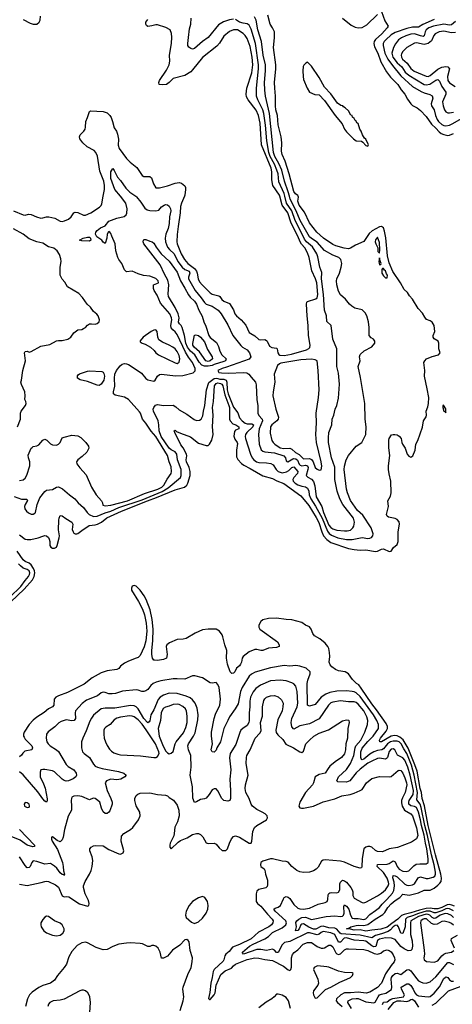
# Model space of a CAD drawing. Header units: inches. Extents: x 1694797 to 1849917, y 907313 to 1017959.
# Tile 510 of 656: x 1774773 to 1779218, y 991693 to 1001815. Entities that reach past the tile are written whole.
import ezdxf

# ---------------------------------------------------------------- set-up
doc = ezdxf.new("R2010")
doc.units = ezdxf.units.IN
doc.header["$MEASUREMENT"] = 0
doc.layers.add('B7070', color=7, linetype='Continuous')
doc.layers.add('B7979', color=7, linetype='Continuous')

msp = doc.modelspace()

# ---------------------------------------------------------------- linework, layer by layer
at = {"layer": 'B7070', "color": 5}
for points, elevation in [([(1774810, 1001818), (1774880, 1001780), (1774910, 1001771), (1774929, 1001771), (1774950, 1001771), (1774974, 1001790), (1774985, 1001810), (1774987, 1001850)], 620), ([(1777444, 1000000), (1777441, 1000010), (1777374, 1000110), (1777362, 1000170), (1777364, 1000250), (1777358, 1000290), (1777258, 1000530), (1777244, 1000750), (1777228, 1000830), (1777204, 1000884), (1777119, 1000990), (1777104, 1001024), (1777101, 1001050), (1777108, 1001110), (1777158, 1001270), (1777167, 1001350), (1777163, 1001430), (1777141, 1001541), (1777110, 1001623), (1777090, 1001654), (1777070, 1001673), (1777010, 1001711), (1776970, 1001711), (1776930, 1001695), (1776870, 1001646), (1776825, 1001575), (1776798, 1001542), (1776650, 1001425), (1776550, 1001299), (1776530, 1001281), (1776470, 1001243), (1776350, 1001211), (1776310, 1001170), (1776282, 1001150), (1776244, 1001144), (1776205, 1001150), (1776201, 1001170), (1776209, 1001190), (1776282, 1001298), (1776310, 1001350), (1776315, 1001390), (1776312, 1001450), (1776331, 1001570), (1776336, 1001636), (1776334, 1001674), (1776318, 1001710), (1776274, 1001734), (1776190, 1001763), (1776170, 1001763), (1776130, 1001751), (1776090, 1001747), (1776076, 1001756), (1776069, 1001769), (1776070, 1001790), (1776090, 1001819)], 580), ([(1776970, 1001822), (1776930, 1001815), (1776868, 1001792), (1776816, 1001764), (1776710, 1001633), (1776650, 1001592), (1776570, 1001518), (1776550, 1001513), (1776530, 1001519), (1776510, 1001532), (1776502, 1001550), (1776501, 1001570), (1776506, 1001634), (1776519, 1001721), (1776533, 1001770), (1776536, 1001830)], 560), ([(1777498, 1000000), (1777490, 1000030), (1777437, 1000150), (1777427, 1000230), (1777414, 1000270), (1777391, 1000330), (1777348, 1000410), (1777334, 1000450), (1777313, 1000570), (1777299, 1000730), (1777282, 1000850), (1777270, 1000890), (1777220, 1000990), (1777207, 1001030), (1777205, 1001110), (1777227, 1001310), (1777227, 1001353), (1777196, 1001570), (1777150, 1001718), (1777130, 1001759), (1777110, 1001772), (1777070, 1001778), (1777031, 1001789), (1776990, 1001816)], 560), ([(1777544, 1000000), (1777533, 1000047), (1777495, 1000155), (1777465, 1000270), (1777437, 1000337), (1777396, 1000410), (1777381, 1000450), (1777339, 1000850), (1777299, 1001030), (1777292, 1001092), (1777288, 1001170), (1777299, 1001290), (1777298, 1001350), (1777273, 1001450), (1777259, 1001590), (1777219, 1001710), (1777202, 1001810), (1777186, 1001846)], 540), ([(1777634, 1000000), (1777629, 1000009), (1777605, 1000025), (1777590, 1000050), (1777541, 1000230), (1777500, 1000360), (1777470, 1000430), (1777463, 1000463), (1777466, 1000550), (1777460, 1000610), (1777430, 1000734), (1777423, 1000830), (1777405, 1000890), (1777400, 1000930), (1777401, 1001030), (1777393, 1001110), (1777392, 1001168), (1777406, 1001310), (1777405, 1001350), (1777380, 1001530), (1777392, 1001628), (1777390, 1001690), (1777372, 1001732), (1777346, 1001770), (1777323, 1001863)], 520), ([(1778090, 1001831), (1778180, 1001760), (1778220, 1001740), (1778250, 1001732), (1778290, 1001735), (1778338, 1001762), (1778450, 1001870)], 520), ([(1778490, 1001901), (1778524, 1001804), (1778558, 1001750), (1778547, 1001730), (1778494, 1001670), (1778428, 1001612), (1778414, 1001590), (1778410, 1001570), (1778418, 1001538), (1778451, 1001470), (1778482, 1001382), (1778540, 1001280), (1778584, 1001224), (1778659, 1001150), (1778693, 1001093), (1778731, 1001050), (1778758, 1000998), (1778790, 1000950), (1778810, 1000933), (1778858, 1000910), (1778890, 1000883), (1778950, 1000819), (1779003, 1000743), (1779050, 1000699), (1779082, 1000662), (1779104, 1000644), (1779130, 1000634), (1779170, 1000625), (1779190, 1000627), (1779230, 1000646)], 520), ([(1779030, 1001818), (1778914, 1001766), (1778870, 1001739), (1778810, 1001737), (1778750, 1001726), (1778630, 1001684), (1778590, 1001660), (1778534, 1001610), (1778516, 1001590), (1778508, 1001570), (1778506, 1001550), (1778524, 1001470), (1778555, 1001410), (1778603, 1001343), (1778690, 1001237), (1778810, 1001130), (1778898, 1001078), (1778930, 1001064), (1778988, 1001048), (1779011, 1001031), (1779017, 1001010), (1779002, 1000950), (1779005, 1000930), (1779030, 1000890), (1779046, 1000830), (1779063, 1000790), (1779077, 1000770), (1779110, 1000738), (1779130, 1000726), (1779150, 1000723), (1779190, 1000732), (1779216, 1000744), (1779430, 1000863)], 540), ([(1779250, 1001798), (1779210, 1001762), (1779190, 1001759), (1779130, 1001771), (1779026, 1001750), (1778976, 1001730), (1778949, 1001711), (1778938, 1001690), (1778930, 1001650), (1778917, 1001643), (1778890, 1001648), (1778830, 1001669), (1778790, 1001665), (1778740, 1001650), (1778695, 1001630), (1778666, 1001610), (1778633, 1001567), (1778612, 1001528), (1778598, 1001470), (1778607, 1001430), (1778650, 1001373), (1778699, 1001330), (1778735, 1001275), (1778770, 1001244), (1778930, 1001148), (1778950, 1001145), (1778987, 1001153), (1779050, 1001193), (1779070, 1001199), (1779085, 1001185), (1779109, 1001129), (1779152, 1001070), (1779151, 1001050), (1779118, 1000970), (1779123, 1000930), (1779137, 1000890), (1779150, 1000867), (1779170, 1000859), (1779190, 1000857), (1779230, 1000864)], 560), ([(1779250, 1001685), (1779210, 1001681), (1779130, 1001697), (1779082, 1001690), (1779040, 1001670), (1779028, 1001652), (1779003, 1001597), (1778970, 1001571), (1778930, 1001561), (1778850, 1001577), (1778830, 1001574), (1778751, 1001529), (1778710, 1001490), (1778696, 1001464), (1778692, 1001450), (1778696, 1001430), (1778707, 1001410), (1778754, 1001370), (1778792, 1001312), (1778827, 1001287), (1778950, 1001234), (1778970, 1001233), (1778990, 1001242), (1779070, 1001306), (1779110, 1001327), (1779150, 1001333), (1779172, 1001330), (1779188, 1001310), (1779168, 1001230), (1779173, 1001190), (1779190, 1001167), (1779247, 1001127)], 580), ([(1775631, 1000000), (1775643, 1000070), (1775644, 1000110), (1775637, 1000157), (1775598, 1000258), (1775572, 1000412), (1775554, 1000450), (1775538, 1000470), (1775467, 1000510), (1775421, 1000550), (1775392, 1000590), (1775387, 1000610), (1775396, 1000630), (1775433, 1000670), (1775444, 1000690), (1775450, 1000710), (1775453, 1000770), (1775471, 1000809), (1775490, 1000870), (1775502, 1000878), (1775630, 1000873), (1775670, 1000857), (1775699, 1000830), (1775712, 1000810), (1775728, 1000770), (1775744, 1000704), (1775768, 1000668), (1775777, 1000637), (1775787, 1000587), (1775785, 1000525), (1775795, 1000490), (1775870, 1000390), (1775909, 1000350), (1775976, 1000296), (1776030, 1000213), (1776050, 1000204), (1776110, 1000205), (1776127, 1000190), (1776149, 1000129), (1776170, 1000087), (1776210, 1000087), (1776292, 1000108), (1776370, 1000135), (1776410, 1000142), (1776435, 1000135), (1776469, 1000109), (1776478, 1000090), (1776478, 1000070), (1776470, 1000010), (1776466, 1000000)], 580), ([(1775807, 1000000), (1775752, 1000070), (1775710, 1000182), (1775711, 1000250), (1775730, 1000284), (1775745, 1000265), (1775777, 1000197), (1775810, 1000163), (1775864, 1000084), (1775903, 1000043), (1775966, 1000000)], 560)]:
    msp.add_lwpolyline(points, dxfattribs=dict(at, elevation=elevation))
at = {"layer": 'B7070', "color": 5, "elevation": 520}
msp.add_lwpolyline([(1777730, 1001378), (1777712, 1001368), (1777692, 1001348), (1777685, 1001335), (1777681, 1001290), (1777684, 1001230), (1777690, 1001202), (1777726, 1001110), (1777750, 1001072), (1777805, 1001045), (1777850, 1001042), (1777903, 1000983), (1778015, 1000830), (1778085, 1000745), (1778110, 1000691), (1778130, 1000661), (1778202, 1000590), (1778230, 1000571), (1778285, 1000565), (1778298, 1000558), (1778330, 1000522), (1778350, 1000514), (1778358, 1000530), (1778330, 1000586), (1778316, 1000596), (1778295, 1000630), (1778282, 1000670), (1778269, 1000690), (1778250, 1000748), (1778236, 1000756), (1778230, 1000772), (1778219, 1000779), (1778210, 1000798), (1778193, 1000813), (1778189, 1000830), (1778175, 1000835), (1778150, 1000878), (1778116, 1000910), (1778100, 1000920), (1778092, 1000930), (1778074, 1000934), (1778038, 1000958), (1777970, 1001053), (1777903, 1001123), (1777850, 1001221), (1777770, 1001339)], close=True, dxfattribs=at)
at = {"layer": 'B7979', "color": 5}
for points, elevation in [([(1774709, 999850), (1774810, 999808), (1774830, 999807), (1774865, 999815), (1774890, 999814), (1774947, 999787), (1774990, 999776), (1775010, 999777), (1775050, 999787), (1775073, 999787), (1775135, 999775), (1775190, 999745), (1775210, 999742), (1775234, 999746), (1775274, 999766), (1775302, 999790), (1775330, 999830), (1775343, 999837), (1775370, 999832), (1775427, 999807), (1775450, 999807), (1775504, 999830), (1775593, 999887), (1775610, 999905), (1775617, 999923), (1775631, 1000000)], 580), ([(1774715, 996915), (1774790, 996885), (1774846, 996886), (1774853, 996873), (1774828, 996832), (1774822, 996810), (1774826, 996786), (1774842, 996762), (1774864, 996744), (1774890, 996733), (1774910, 996732), (1774930, 996741), (1774936, 996750), (1774953, 996830), (1774980, 996900), (1775030, 996964), (1775050, 996978), (1775110, 996984), (1775150, 997008), (1775170, 997012), (1775214, 996994), (1775286, 996930), (1775340, 996890), (1775374, 996850), (1775430, 996800), (1775466, 996750), (1775487, 996730), (1775530, 996707), (1775570, 996711), (1775650, 996747), (1775710, 996763), (1775790, 996800), (1776030, 996880), (1776236, 996964), (1776297, 997003), (1776424, 997110), (1776432, 997130), (1776432, 997190), (1776394, 997290), (1776386, 997350), (1776370, 997374), (1776330, 997392), (1776310, 997409), (1776228, 997530), (1776206, 997590), (1776203, 997650), (1776195, 997690), (1776147, 997790), (1776146, 997810), (1776152, 997828), (1776169, 997851), (1776190, 997858), (1776250, 997850), (1776350, 997851), (1776376, 997836), (1776410, 997806), (1776490, 997760), (1776565, 997705), (1776590, 997696), (1776621, 997699), (1776638, 997710), (1776656, 997744), (1776660, 997790), (1776675, 997850), (1776692, 998010), (1776715, 998085), (1776770, 998128), (1776790, 998131), (1776810, 998128), (1776830, 998120), (1776870, 998120), (1776894, 998110), (1776901, 998090), (1776904, 998010), (1776914, 997970), (1776970, 997832), (1777013, 997773), (1777030, 997723), (1777058, 997690), (1777090, 997666), (1777110, 997661), (1777159, 997659), (1777174, 997650), (1777168, 997630), (1777106, 997570), (1777093, 997550), (1777091, 997530), (1777093, 997510), (1777143, 997350), (1777163, 997310), (1777179, 997290), (1777207, 997270), (1777230, 997262), (1777310, 997261), (1777354, 997254), (1777378, 997238), (1777408, 997190), (1777429, 997170), (1777470, 997157), (1777514, 997166), (1777539, 997181), (1777570, 997212), (1777590, 997218), (1777630, 997170), (1777626, 997150), (1777588, 997110), (1777580, 997090), (1777584, 997070), (1777603, 997050), (1777630, 997035), (1777670, 997020), (1777710, 997013), (1777730, 996999), (1777743, 996970), (1777747, 996930), (1777763, 996890), (1777813, 996813), (1777879, 996690), (1777937, 996557), (1777954, 996534), (1777976, 996516), (1778040, 996490), (1778130, 996471), (1778190, 996473), (1778290, 996492), (1778350, 996483), (1778370, 996485), (1778388, 996492), (1778401, 996510), (1778404, 996530), (1778385, 996590), (1778300, 996720), (1778244, 996770), (1778170, 996874), (1778140, 996950), (1778130, 996989), (1778107, 997190), (1778110, 997225), (1778128, 997292), (1778150, 997336), (1778230, 997431), (1778289, 997470), (1778329, 997551), (1778332, 997630), (1778323, 997710), (1778319, 997870), (1778276, 998136), (1778249, 998250), (1778272, 998310), (1778265, 998350), (1778270, 998375), (1778312, 998410), (1778390, 998453), (1778421, 998490), (1778422, 998510), (1778407, 998530), (1778385, 998545), (1778365, 998570), (1778364, 998650), (1778356, 998710), (1778340, 998770), (1778323, 998803), (1778291, 998831), (1778217, 998850), (1778184, 998870), (1778161, 998890), (1778121, 998941), (1778070, 998987), (1778050, 999023), (1778032, 999090), (1778029, 999131), (1778031, 999150), (1778058, 999210), (1778077, 999270), (1778082, 999310), (1778074, 999350), (1778051, 999370), (1777990, 999396), (1777903, 999443), (1777829, 999529), (1777770, 999565), (1777750, 999583), (1777656, 999750), (1777615, 999850), (1777552, 999970), (1777544, 1000000)], 540), ([(1774770, 996520), (1774830, 996474), (1774850, 996470), (1774888, 996472), (1774962, 996490), (1775010, 996507), (1775030, 996511), (1775050, 996508), (1775070, 996491), (1775076, 996476), (1775082, 996450), (1775083, 996410), (1775092, 996392), (1775110, 996382), (1775130, 996383), (1775150, 996394), (1775157, 996410), (1775180, 996490), (1775183, 996510), (1775172, 996572), (1775175, 996670), (1775177, 996690), (1775190, 996717), (1775210, 996714), (1775246, 996686), (1775310, 996650), (1775319, 996630), (1775313, 996573), (1775321, 996550), (1775330, 996538), (1775344, 996530), (1775361, 996530), (1775370, 996532), (1775410, 996565), (1775486, 996614), (1775550, 996621), (1775572, 996628), (1775615, 996650), (1775667, 996693), (1775818, 996762), (1776087, 996870), (1776178, 996902), (1776370, 996982), (1776465, 997010), (1776490, 997030), (1776499, 997050), (1776523, 997130), (1776524, 997170), (1776514, 997210), (1776487, 997270), (1776485, 997290), (1776491, 997330), (1776488, 997350), (1776454, 997414), (1776430, 997446), (1776367, 997570), (1776361, 997590), (1776370, 997594), (1776383, 997583), (1776425, 997565), (1776527, 997527), (1776610, 997462), (1776690, 997439), (1776710, 997439), (1776724, 997450), (1776747, 997493), (1776762, 997550), (1776754, 997630), (1776761, 997750), (1776754, 997830), (1776763, 997890), (1776774, 998050), (1776790, 998076), (1776810, 998081), (1776835, 998075), (1776850, 998067), (1776859, 998050), (1776879, 997959), (1776923, 997850), (1776927, 997830), (1776929, 997710), (1776936, 997690), (1776962, 997662), (1776992, 997650), (1777024, 997630), (1777023, 997610), (1776990, 997595), (1776979, 997581), (1776974, 997534), (1776982, 997502), (1777007, 997470), (1777010, 997459), (1776999, 997390), (1777002, 997322), (1777014, 997294), (1777053, 997253), (1777075, 997235), (1777142, 997202), (1777270, 997127), (1777370, 997099), (1777414, 997074), (1777486, 997046), (1777661, 996921), (1777742, 996822), (1777818, 996698), (1777845, 996645), (1777876, 996550), (1777896, 996510), (1777930, 996470), (1777970, 996440), (1778150, 996380), (1778210, 996367), (1778270, 996363), (1778330, 996365), (1778430, 996348), (1778450, 996352), (1778490, 996371), (1778510, 996374), (1778570, 996349), (1778590, 996353), (1778614, 996390), (1778650, 996419), (1778656, 996430), (1778661, 996450), (1778661, 996550), (1778674, 996630), (1778670, 996652), (1778650, 996678), (1778630, 996688), (1778561, 996701), (1778549, 996710), (1778542, 996730), (1778562, 996810), (1778555, 996870), (1778582, 996918), (1778591, 996950), (1778586, 997070), (1778568, 997148), (1778563, 997190), (1778563, 997230), (1778575, 997335), (1778567, 997413), (1778566, 997494), (1778570, 997511), (1778594, 997546), (1778610, 997552), (1778628, 997552), (1778650, 997547), (1778670, 997534), (1778691, 997510), (1778698, 997470), (1778706, 997450), (1778732, 997412), (1778754, 997350), (1778770, 997328), (1778790, 997317), (1778812, 997330), (1778837, 997390), (1778844, 997450), (1778864, 997490), (1778912, 997628), (1778922, 997690), (1778949, 997731), (1778952, 997750), (1778949, 997790), (1778966, 997834), (1778972, 997868), (1778977, 997930), (1778961, 998021), (1778931, 998150), (1778934, 998210), (1778926, 998290), (1778934, 998310), (1778952, 998328), (1779010, 998353), (1779075, 998370), (1779092, 998390), (1779078, 998430), (1779078, 998490), (1779074, 998510), (1779033, 998533), (1779022, 998550), (1779022, 998570), (1779037, 998610), (1779032, 998670), (1779010, 998705), (1778990, 998721), (1778954, 998734), (1778936, 998756), (1778910, 998799), (1778867, 998847), (1778810, 998942), (1778778, 998978), (1778757, 999010), (1778722, 999042), (1778684, 999110), (1778606, 999226), (1778570, 999317), (1778551, 999389), (1778534, 999574), (1778522, 999642), (1778510, 999676), (1778490, 999690), (1778470, 999687), (1778395, 999645), (1778363, 999617), (1778310, 999536), (1778223, 999497), (1778170, 999466), (1778150, 999461), (1778106, 999466), (1778020, 999490), (1777990, 999503), (1777896, 999570), (1777826, 999630), (1777750, 999727), (1777698, 999838), (1777643, 999910), (1777630, 999950), (1777639, 999990), (1777634, 1000000)], 520), ([(1774770, 997079), (1774810, 997086), (1774830, 997102), (1774847, 997133), (1774878, 997230), (1774878, 997270), (1774863, 997310), (1774861, 997339), (1774890, 997410), (1774901, 997419), (1774910, 997426), (1774950, 997434), (1774970, 997445), (1775010, 997492), (1775030, 997502), (1775053, 997493), (1775090, 997456), (1775110, 997444), (1775150, 997443), (1775170, 997452), (1775188, 997470), (1775210, 997515), (1775230, 997525), (1775310, 997545), (1775370, 997536), (1775401, 997521), (1775453, 997470), (1775479, 997430), (1775482, 997410), (1775462, 997370), (1775416, 997324), (1775370, 997289), (1775358, 997270), (1775361, 997250), (1775390, 997209), (1775456, 997136), (1775511, 997011), (1775559, 996930), (1775614, 996870), (1775624, 996850), (1775626, 996826), (1775650, 996819), (1775710, 996824), (1775881, 996870), (1776056, 996944), (1776193, 996990), (1776232, 997010), (1776254, 997030), (1776287, 997093), (1776328, 997150), (1776334, 997170), (1776330, 997220), (1776309, 997269), (1776290, 997336), (1776172, 997530), (1776124, 997584), (1776070, 997667), (1776034, 997710), (1776015, 997770), (1776005, 997785), (1775890, 997912), (1775850, 997936), (1775755, 997955), (1775737, 997970), (1775737, 997990), (1775752, 998048), (1775746, 998130), (1775750, 998170), (1775768, 998210), (1775804, 998256), (1775826, 998274), (1775850, 998280), (1775870, 998278), (1775890, 998269), (1776000, 998200), (1776023, 998183), (1776070, 998127), (1776090, 998113), (1776150, 998099), (1776166, 998110), (1776189, 998150), (1776211, 998169), (1776230, 998171), (1776374, 998154), (1776450, 998159), (1776554, 998186), (1776575, 998205), (1776576, 998230), (1776548, 998290), (1776507, 998347), (1776478, 998398), (1776390, 998578), (1776370, 998607), (1776346, 998626), (1776329, 998649), (1776325, 998670), (1776336, 998730), (1776332, 998752), (1776316, 998790), (1776221, 998901), (1776185, 998985), (1776154, 999030), (1776148, 999052), (1776148, 999090), (1776198, 999110), (1776197, 999130), (1776170, 999155), (1776110, 999179), (1776045, 999185), (1775990, 999201), (1775930, 999229), (1775870, 999224), (1775850, 999244), (1775823, 999310), (1775790, 999351), (1775781, 999370), (1775760, 999440), (1775755, 999510), (1775718, 999590), (1775710, 999618), (1775700, 999630), (1775690, 999637), (1775686, 999634), (1775672, 999610), (1775668, 999570), (1775650, 999513), (1775630, 999529), (1775617, 999550), (1775564, 999584), (1775557, 999597), (1775553, 999610), (1775556, 999630), (1775570, 999649), (1775604, 999676), (1775650, 999696), (1775690, 999745), (1775770, 999776), (1775847, 999793), (1775867, 999810), (1775874, 999826), (1775877, 999870), (1775862, 999930), (1775807, 1000000)], 560), ([(1775966, 1000000), (1775974, 999994), (1776018, 999938), (1776057, 999877), (1776082, 999862), (1776110, 999854), (1776170, 999849), (1776203, 999857), (1776230, 999890), (1776258, 999910), (1776270, 999914), (1776290, 999911), (1776310, 999898), (1776324, 999870), (1776325, 999850), (1776311, 999790), (1776310, 999721), (1776299, 999670), (1776273, 999610), (1776269, 999570), (1776271, 999530), (1776290, 999478), (1776312, 999452), (1776359, 999410), (1776397, 999330), (1776441, 999270), (1776470, 999247), (1776513, 999230), (1776520, 999210), (1776506, 999170), (1776508, 999150), (1776575, 999030), (1776637, 998957), (1776670, 998909), (1776690, 998890), (1776750, 998869), (1776811, 998830), (1776842, 998790), (1776910, 998680), (1776964, 998570), (1777046, 998466), (1777063, 998450), (1777110, 998422), (1777134, 998390), (1777148, 998350), (1777130, 998327), (1776898, 998242), (1776853, 998230), (1776807, 998210), (1776819, 998190), (1776845, 998185), (1776923, 998183), (1777070, 998190), (1777106, 998186), (1777128, 998170), (1777150, 998139), (1777195, 998090), (1777203, 998063), (1777208, 997908), (1777220, 997850), (1777221, 997770), (1777230, 997748), (1777263, 997710), (1777266, 997690), (1777235, 997610), (1777225, 997550), (1777235, 997450), (1777253, 997393), (1777270, 997379), (1777290, 997373), (1777390, 997362), (1777487, 997330), (1777504, 997310), (1777510, 997281), (1777527, 997270), (1777580, 997300), (1777590, 997304), (1777610, 997302), (1777626, 997286), (1777646, 997246), (1777656, 997236), (1777670, 997230), (1777710, 997234), (1777730, 997230), (1777736, 997210), (1777735, 997190), (1777717, 997130), (1777734, 997114), (1777770, 997092), (1777790, 997069), (1777804, 997024), (1777819, 996910), (1777878, 996810), (1777893, 996750), (1777950, 996620), (1777970, 996594), (1777990, 996581), (1778030, 996569), (1778110, 996559), (1778139, 996561), (1778171, 996569), (1778195, 996590), (1778206, 996610), (1778212, 996648), (1778201, 996690), (1778092, 996830), (1778063, 996890), (1778036, 996970), (1778012, 997090), (1778010, 997216), (1777978, 997310), (1777946, 997470), (1777944, 997516), (1777950, 997570), (1777979, 997650), (1777985, 997710), (1778000, 997750), (1778015, 997810), (1778032, 997850), (1778050, 997925), (1778058, 998070), (1778050, 998182), (1778030, 998250), (1778030, 998430), (1777991, 998531), (1777974, 998670), (1777930, 998713), (1777925, 998770), (1777906, 998830), (1777894, 998990), (1777875, 999150), (1777878, 999218), (1777856, 999270), (1777837, 999377), (1777826, 999410), (1777780, 999480), (1777721, 999530), (1777698, 999558), (1777656, 999650), (1777603, 999750), (1777568, 999850), (1777515, 999930), (1777498, 1000000)], 560), ([(1776466, 1000000), (1776434, 999930), (1776425, 999895), (1776422, 999830), (1776400, 999690), (1776392, 999608), (1776387, 999533), (1776390, 999510), (1776431, 999410), (1776465, 999350), (1776502, 999310), (1776570, 999257), (1776591, 999230), (1776598, 999210), (1776605, 999150), (1776621, 999121), (1776647, 999090), (1776730, 999007), (1776750, 998995), (1776818, 998978), (1776830, 998970), (1776850, 998940), (1776870, 998921), (1776930, 998898), (1776970, 998833), (1776985, 998790), (1777002, 998770), (1777050, 998730), (1777095, 998675), (1777130, 998601), (1777148, 998588), (1777190, 998567), (1777230, 998528), (1777250, 998523), (1777290, 998526), (1777310, 998516), (1777317, 998510), (1777339, 998459), (1777365, 998445), (1777410, 998438), (1777419, 998430), (1777424, 998390), (1777434, 998374), (1777446, 998366), (1777490, 998362), (1777564, 998376), (1777718, 998422), (1777744, 998436), (1777754, 998446), (1777757, 998470), (1777739, 998570), (1777738, 998670), (1777725, 998770), (1777719, 998890), (1777723, 998910), (1777730, 998917), (1777814, 998946), (1777830, 998956), (1777835, 998990), (1777825, 999110), (1777813, 999153), (1777775, 999235), (1777746, 999370), (1777730, 999418), (1777702, 999470), (1777668, 999508), (1777655, 999530), (1777630, 999589), (1777562, 999722), (1777528, 999830), (1777469, 999910), (1777444, 1000000)], 580), ([(1774751, 997630), (1774781, 997710), (1774782, 997770), (1774787, 997790), (1774832, 997850), (1774838, 997870), (1774836, 997890), (1774826, 997910), (1774830, 997950), (1774826, 997990), (1774790, 998064), (1774785, 998090), (1774793, 998110), (1774806, 998210), (1774833, 998310), (1774822, 998390), (1774830, 998403), (1774850, 998406), (1774870, 998398), (1774890, 998403), (1774990, 998460), (1775083, 998477), (1775150, 998513), (1775170, 998518), (1775210, 998519), (1775268, 998532), (1775297, 998550), (1775330, 998597), (1775370, 998628), (1775410, 998632), (1775430, 998639), (1775448, 998652), (1775470, 998676), (1775490, 998688), (1775510, 998690), (1775550, 998685), (1775570, 998691), (1775589, 998710), (1775593, 998730), (1775578, 998770), (1775567, 998787), (1775530, 998817), (1775499, 998859), (1775466, 998890), (1775418, 998958), (1775381, 999001), (1775263, 999070), (1775238, 999118), (1775210, 999149), (1775189, 999190), (1775190, 999270), (1775200, 999330), (1775197, 999357), (1775183, 999403), (1775158, 999438), (1775125, 999465), (1775070, 999481), (1775010, 999517), (1774950, 999530), (1774870, 999564), (1774810, 999610), (1774710, 999665)], 580), ([(1774615, 995765), (1774819, 995961), (1774904, 996056), (1774920, 996090), (1774927, 996130), (1774926, 996150), (1774915, 996175), (1774890, 996211), (1774870, 996228), (1774830, 996246), (1774810, 996262), (1774746, 996350)], 520), ([(1774670, 995878), (1774786, 995990), (1774830, 996050), (1774865, 996090), (1774875, 996110), (1774877, 996130), (1774870, 996150), (1774850, 996163), (1774810, 996177), (1774780, 996200), (1774761, 996221)], 540), ([(1779241, 992701), (1779213, 992713), (1779190, 992718), (1779164, 992716), (1779110, 992688), (1779070, 992675), (1779030, 992673), (1778990, 992681), (1778950, 992678), (1778879, 992661), (1778792, 992632), (1778722, 992618), (1778695, 992605), (1778659, 992570), (1778595, 992525), (1778550, 992485), (1778484, 992464), (1778390, 992456), (1778330, 992446), (1778270, 992457), (1778210, 992454), (1778170, 992465), (1778130, 992470), (1778160, 992480), (1778175, 992490), (1778230, 992504), (1778253, 992507), (1778310, 992503), (1778350, 992515), (1778425, 992570), (1778503, 992617), (1778523, 992637), (1778556, 992690), (1778590, 992727), (1778630, 992761), (1778678, 992790), (1778710, 992824), (1778776, 992816), (1778870, 992838), (1778930, 992868), (1778990, 992865), (1779030, 992887), (1779070, 992918), (1779090, 992937), (1779103, 992957), (1779107, 992990), (1779101, 993030), (1779044, 993230), (1778969, 993530), (1778932, 993732), (1778909, 993810), (1778901, 993870), (1778889, 993910), (1778855, 994090), (1778834, 994154), (1778765, 994325), (1778712, 994412), (1778679, 994439), (1778650, 994452), (1778625, 994455), (1778590, 994448), (1778490, 994392), (1778472, 994392), (1778471, 994410), (1778481, 994430), (1778539, 994501), (1778553, 994527), (1778552, 994550), (1778539, 994579), (1778440, 994720), (1778390, 994783), (1778283, 994943), (1778256, 994976), (1778235, 994990), (1778193, 995033), (1778151, 995090), (1778116, 995110), (1778050, 995123), (1778016, 995136), (1777981, 995161), (1777962, 995182), (1777954, 995210), (1777958, 995270), (1777956, 995310), (1777950, 995350), (1777940, 995370), (1777910, 995407), (1777856, 995450), (1777802, 995482), (1777785, 995505), (1777767, 995550), (1777750, 995574), (1777710, 995592), (1777670, 995619), (1777570, 995644), (1777510, 995648), (1777410, 995664), (1777330, 995658), (1777270, 995646), (1777249, 995630), (1777230, 995590), (1777230, 995570), (1777240, 995550), (1777421, 995421), (1777439, 995390), (1777438, 995370), (1777410, 995360), (1777330, 995355), (1777270, 995332), (1777250, 995332), (1777210, 995342), (1777190, 995341), (1777130, 995317), (1777070, 995270), (1777058, 995250), (1777052, 995210), (1777043, 995190), (1777030, 995173), (1777000, 995150), (1776982, 995110), (1776970, 995098), (1776953, 995093), (1776935, 995110), (1776908, 995190), (1776898, 995250), (1776901, 995330), (1776880, 995390), (1776861, 995470), (1776852, 995492), (1776827, 995530), (1776790, 995550), (1776711, 995551), (1776650, 995542), (1776577, 995510), (1776485, 995455), (1776453, 995447), (1776390, 995443), (1776312, 995410), (1776286, 995390), (1776278, 995370), (1776287, 995290), (1776280, 995250), (1776250, 995237), (1776190, 995229), (1776157, 995230), (1776150, 995232), (1776136, 995250), (1776129, 995289), (1776129, 995330), (1776142, 995430), (1776145, 995550), (1776135, 995650), (1776114, 995750), (1776073, 995853), (1776053, 995893), (1776012, 995952), (1775970, 995993), (1775950, 995998), (1775930, 995991), (1775920, 995970), (1775923, 995950), (1775995, 995835), (1776036, 995756), (1776056, 995696), (1776073, 995610), (1776080, 995530), (1776068, 995430), (1776052, 995368), (1776010, 995280), (1775990, 995260), (1775970, 995250), (1775890, 995220), (1775850, 995200), (1775810, 995170), (1775790, 995147), (1775770, 995136), (1775670, 995122), (1775610, 995101), (1775519, 995050), (1775435, 994985), (1775263, 994897), (1775170, 994865), (1775144, 994850), (1775128, 994830), (1775123, 994770), (1775110, 994751), (1775070, 994731), (1775026, 994694), (1774950, 994646), (1774910, 994614), (1774872, 994570), (1774820, 994490), (1774813, 994470), (1774813, 994450), (1774818, 994438), (1774830, 994418), (1774897, 994350), (1774905, 994330), (1774899, 994310), (1774826, 994294), (1774804, 994276), (1774790, 994253), (1774770, 994238)], 520), ([(1779230, 992653), (1779190, 992674), (1779170, 992679), (1779150, 992675), (1779110, 992654), (1779050, 992634), (1779030, 992634), (1778989, 992649), (1778950, 992649), (1778872, 992628), (1778810, 992603), (1778753, 992587), (1778737, 992570), (1778733, 992490), (1778710, 992420), (1778690, 992425), (1778664, 992490), (1778650, 992505), (1778630, 992502), (1778611, 992490), (1778581, 992459), (1778557, 992443), (1778490, 992417), (1778430, 992402), (1778390, 992375), (1778270, 992404), (1778077, 992417), (1778064, 992424), (1778030, 992466), (1778010, 992476), (1777950, 992478), (1777890, 992496), (1777866, 992494), (1777815, 992465), (1777790, 992467), (1777745, 992485), (1777690, 992519), (1777670, 992516), (1777663, 992510), (1777644, 992470), (1777630, 992452), (1777608, 992450), (1777617, 992490), (1777610, 992533), (1777620, 992550), (1777642, 992570), (1777670, 992584), (1777710, 992588), (1777770, 992566), (1777923, 992597), (1778010, 992601), (1778070, 992595), (1778090, 992599), (1778101, 992610), (1778106, 992630), (1778103, 992697), (1778105, 992710), (1778110, 992717), (1778130, 992701), (1778155, 992670), (1778170, 992610), (1778190, 992578), (1778210, 992574), (1778250, 992575), (1778310, 992566), (1778328, 992572), (1778370, 992618), (1778430, 992656), (1778470, 992689), (1778496, 992724), (1778546, 992770), (1778603, 992837), (1778616, 992864), (1778624, 992910), (1778621, 992950), (1778607, 992993), (1778610, 993016), (1778630, 993014), (1778650, 993002), (1778730, 992928), (1778750, 992918), (1778770, 992916), (1778810, 992921), (1778830, 992930), (1778868, 992992), (1778890, 993004), (1778950, 992988), (1778970, 992987), (1779021, 992999), (1779038, 993010), (1779046, 993030), (1779045, 993050), (1779033, 993127), (1779005, 993230), (1778962, 993430), (1778935, 993530), (1778897, 993717), (1778887, 993750), (1778854, 993794), (1778861, 993870), (1778826, 994050), (1778799, 994150), (1778750, 994272), (1778718, 994318), (1778692, 994370), (1778672, 994390), (1778650, 994398), (1778610, 994399), (1778583, 994390), (1778552, 994370), (1778510, 994321), (1778492, 994308), (1778450, 994302), (1778410, 994287), (1778370, 994264), (1778310, 994214), (1778290, 994207), (1778284, 994210), (1778278, 994230), (1778279, 994290), (1778290, 994325), (1778350, 994396), (1778406, 994450), (1778458, 994530), (1778461, 994550), (1778458, 994570), (1778441, 994610), (1778408, 994670), (1778270, 994856), (1778230, 994896), (1778210, 994907), (1778190, 994910), (1778130, 994915), (1778030, 994914), (1777961, 994899), (1777918, 994882), (1777870, 994852), (1777810, 994775), (1777750, 994758), (1777730, 994767), (1777728, 994992), (1777734, 995026), (1777758, 995090), (1777757, 995110), (1777715, 995150), (1777650, 995171), (1777610, 995175), (1777550, 995170), (1777490, 995175), (1777350, 995151), (1777193, 995107), (1777154, 995086), (1777132, 995068), (1777059, 994950), (1777043, 994910), (1777017, 994783), (1776986, 994730), (1776928, 994650), (1776913, 994610), (1776869, 994530), (1776837, 994390), (1776800, 994330), (1776790, 994307), (1776770, 994284), (1776750, 994288), (1776739, 994310), (1776753, 994370), (1776743, 994450), (1776743, 994490), (1776770, 994630), (1776785, 994675), (1776829, 994770), (1776837, 994830), (1776821, 994950), (1776810, 994980), (1776790, 995002), (1776750, 994996), (1776730, 994998), (1776650, 995050), (1776571, 995071), (1776550, 995070), (1776470, 995034), (1776390, 995040), (1776350, 995039), (1776223, 995017), (1776175, 995005), (1776144, 994990), (1776121, 994970), (1776090, 994930), (1776070, 994916), (1776050, 994909), (1776028, 994908), (1775990, 994924), (1775970, 994926), (1775830, 994913), (1775758, 994890), (1775724, 994884), (1775690, 994885), (1775650, 994900), (1775630, 994902), (1775610, 994895), (1775574, 994866), (1775461, 994819), (1775415, 994785), (1775348, 994710), (1775342, 994690), (1775348, 994630), (1775333, 994610), (1775310, 994608), (1775250, 994616), (1775198, 994602), (1775174, 994586), (1775134, 994546), (1775066, 994494), (1775049, 994470), (1775044, 994430), (1775053, 994390), (1775065, 994370), (1775086, 994350), (1775150, 994310), (1775170, 994293), (1775250, 994157), (1775270, 994139), (1775330, 994103), (1775352, 994070), (1775357, 994050), (1775349, 994030), (1775322, 994010), (1775276, 993990), (1775250, 993987), (1775230, 993993), (1775210, 994008), (1775130, 994082), (1775110, 994094), (1775033, 994107), (1775010, 994108), (1774990, 994102), (1774982, 994078), (1774985, 994030), (1775019, 993959), (1775034, 993914), (1775056, 993804), (1775056, 993784), (1775050, 993770), (1775030, 993782), (1775010, 993804), (1774958, 993878), (1774810, 994052), (1774770, 994082)], 540), ([(1779230, 992586), (1779210, 992606), (1779170, 992624), (1779146, 992626), (1779092, 992610), (1779050, 992579), (1779030, 992574), (1779010, 992586), (1778988, 992610), (1778970, 992618), (1778950, 992620), (1778870, 992597), (1778792, 992550), (1778787, 992530), (1778788, 992410), (1778804, 992344), (1778809, 992290), (1778803, 992257), (1778790, 992245), (1778765, 992244), (1778722, 992262), (1778689, 992289), (1778630, 992359), (1778592, 992372), (1778530, 992377), (1778470, 992362), (1778450, 992348), (1778431, 992289), (1778410, 992284), (1778390, 992293), (1778330, 992341), (1778310, 992347), (1778210, 992354), (1778130, 992375), (1778108, 992372), (1778070, 992331), (1778050, 992331), (1778010, 992412), (1777970, 992428), (1777890, 992441), (1777870, 992433), (1777850, 992415), (1777830, 992406), (1777750, 992427), (1777730, 992428), (1777550, 992339), (1777493, 992327), (1777470, 992306), (1777430, 992224), (1777410, 992225), (1777390, 992250), (1777370, 992260), (1777310, 992247), (1777250, 992255), (1777210, 992255), (1777071, 992210), (1777063, 992223), (1777063, 992230), (1777133, 992290), (1777170, 992313), (1777293, 992367), (1777329, 992391), (1777372, 992430), (1777470, 992478), (1777508, 992510), (1777515, 992530), (1777507, 992550), (1777397, 992650), (1777385, 992670), (1777399, 992681), (1777430, 992692), (1777452, 992708), (1777482, 992778), (1777490, 992790), (1777510, 992802), (1777530, 992796), (1777550, 992782), (1777590, 992719), (1777630, 992683), (1777650, 992675), (1777690, 992670), (1777750, 992680), (1777839, 992721), (1777910, 992739), (1777931, 992749), (1777938, 992770), (1777942, 992818), (1777949, 992831), (1777961, 992839), (1777977, 992843), (1778030, 992840), (1778050, 992845), (1778062, 992870), (1778063, 992930), (1778068, 992950), (1778090, 992969), (1778110, 992963), (1778130, 992949), (1778175, 992895), (1778189, 992870), (1778195, 992850), (1778197, 992810), (1778210, 992783), (1778290, 992738), (1778310, 992737), (1778330, 992742), (1778450, 992808), (1778490, 992836), (1778532, 992870), (1778560, 992910), (1778565, 992930), (1778563, 992950), (1778548, 992990), (1778510, 993048), (1778447, 993110), (1778448, 993132), (1778550, 993133), (1778570, 993139), (1778610, 993167), (1778630, 993158), (1778652, 993110), (1778670, 993084), (1778710, 993063), (1778742, 993058), (1778770, 993066), (1778823, 993117), (1778847, 993133), (1778883, 993137), (1778950, 993136), (1778968, 993150), (1778970, 993190), (1778956, 993290), (1778941, 993350), (1778929, 993431), (1778901, 993530), (1778891, 993590), (1778870, 993670), (1778850, 993715), (1778830, 993726), (1778790, 993734), (1778772, 993752), (1778770, 993770), (1778776, 993790), (1778815, 993850), (1778820, 993890), (1778786, 994050), (1778761, 994130), (1778730, 994202), (1778710, 994228), (1778656, 994256), (1778626, 994310), (1778610, 994319), (1778590, 994315), (1778570, 994292), (1778551, 994230), (1778540, 994220), (1778530, 994213), (1778470, 994222), (1778450, 994219), (1778390, 994194), (1778350, 994171), (1778270, 994110), (1778230, 994073), (1778165, 993990), (1778130, 993978), (1778041, 993981), (1778030, 993990), (1778047, 994030), (1778130, 994106), (1778171, 994169), (1778205, 994250), (1778219, 994330), (1778227, 994350), (1778277, 994410), (1778319, 994490), (1778346, 994570), (1778351, 994610), (1778340, 994650), (1778308, 994710), (1778250, 994780), (1778230, 994796), (1778210, 994804), (1778150, 994801), (1778070, 994812), (1777990, 994799), (1777969, 994791), (1777945, 994770), (1777850, 994627), (1777750, 994578), (1777650, 994556), (1777590, 994521), (1777570, 994544), (1777562, 994590), (1777569, 994630), (1777623, 994750), (1777632, 994790), (1777625, 994910), (1777610, 994964), (1777590, 994988), (1777570, 994999), (1777510, 995019), (1777450, 995024), (1777350, 995018), (1777247, 994973), (1777200, 994940), (1777173, 994907), (1777146, 994850), (1777138, 994810), (1777138, 994750), (1777129, 994689), (1777131, 994610), (1777128, 994590), (1777110, 994561), (1777065, 994530), (1777046, 994510), (1777034, 994486), (1776995, 994365), (1776937, 994270), (1776928, 994228), (1776943, 994103), (1776933, 994007), (1776938, 993890), (1776938, 993810), (1776932, 993788), (1776910, 993781), (1776869, 993790), (1776850, 993809), (1776810, 993889), (1776790, 993907), (1776770, 993909), (1776750, 993899), (1776720, 993850), (1776690, 993814), (1776670, 993804), (1776630, 993799), (1776590, 993773), (1776570, 993769), (1776553, 993813), (1776547, 993930), (1776523, 994050), (1776534, 994130), (1776532, 994250), (1776508, 994308), (1776500, 994350), (1776506, 994370), (1776559, 994450), (1776575, 994485), (1776604, 994616), (1776607, 994670), (1776598, 994738), (1776577, 994790), (1776550, 994823), (1776523, 994843), (1776482, 994862), (1776390, 994887), (1776310, 994893), (1776250, 994871), (1776216, 994850), (1776195, 994825), (1776150, 994719), (1776122, 994670), (1776110, 994609), (1776103, 994597), (1776090, 994588), (1776050, 994632), (1775990, 994731), (1775970, 994752), (1775950, 994762), (1775910, 994766), (1775750, 994739), (1775650, 994739), (1775610, 994730), (1775533, 994667), (1775510, 994635), (1775495, 994605), (1775457, 994503), (1775421, 994430), (1775408, 994392), (1775408, 994330), (1775419, 994290), (1775435, 994270), (1775491, 994231), (1775530, 994161), (1775550, 994142), (1775571, 994131), (1775619, 994119), (1775788, 994088), (1775843, 994070), (1775868, 994050), (1775853, 994030), (1775813, 994007), (1775770, 994002), (1775710, 994006), (1775666, 993990), (1775650, 993970), (1775670, 993890), (1775710, 993810), (1775724, 993770), (1775723, 993750), (1775698, 993682), (1775690, 993668), (1775670, 993653), (1775650, 993654), (1775630, 993673), (1775613, 993710), (1775595, 993770), (1775577, 993790), (1775550, 993808), (1775529, 993811), (1775490, 993794), (1775410, 993830), (1775370, 993837), (1775330, 993833), (1775310, 993823), (1775304, 993810), (1775302, 993790), (1775306, 993730), (1775304, 993690), (1775272, 993628), (1775232, 993490), (1775218, 993410), (1775210, 993385), (1775190, 993364), (1775157, 993377), (1775110, 993415), (1775101, 993410), (1775100, 993390), (1775107, 993370), (1775163, 993283), (1775212, 993150), (1775221, 993110), (1775224, 993064), (1775234, 993030), (1775230, 993018), (1775225, 993025), (1775210, 993028), (1775190, 993045), (1775153, 993093), (1775130, 993113), (1775090, 993139), (1775030, 993134), (1774950, 993161), (1774912, 993168), (1774897, 993150), (1774881, 993110), (1774870, 993098), (1774850, 993097), (1774830, 993119), (1774770, 993210)], 560), ([(1774770, 992929), (1774850, 992914), (1774995, 992945), (1775030, 992957), (1775050, 992959), (1775070, 992954), (1775140, 992920), (1775170, 992896), (1775210, 992807), (1775230, 992799), (1775250, 992801), (1775278, 992798), (1775386, 992726), (1775470, 992702), (1775485, 992710), (1775487, 992730), (1775480, 992760), (1775447, 992830), (1775427, 992893), (1775428, 992912), (1775444, 992956), (1775490, 993032), (1775508, 993070), (1775519, 993110), (1775523, 993170), (1775516, 993210), (1775495, 993270), (1775495, 993290), (1775506, 993310), (1775530, 993323), (1775550, 993326), (1775630, 993322), (1775690, 993286), (1775790, 993240), (1775810, 993238), (1775837, 993250), (1775843, 993270), (1775815, 993370), (1775820, 993420), (1775844, 993450), (1775910, 993489), (1775935, 993510), (1775995, 993590), (1776012, 993630), (1776009, 993670), (1775970, 993733), (1775956, 993790), (1775957, 993810), (1775970, 993839), (1775986, 993854), (1776010, 993864), (1776110, 993867), (1776190, 993851), (1776270, 993844), (1776290, 993836), (1776310, 993818), (1776353, 993793), (1776390, 993739), (1776409, 993689), (1776410, 993630), (1776394, 993570), (1776366, 993514), (1776361, 993450), (1776355, 993425), (1776319, 993350), (1776314, 993330), (1776317, 993310), (1776330, 993292), (1776400, 993360), (1776424, 993376), (1776494, 993406), (1776550, 993440), (1776590, 993448), (1776610, 993448), (1776630, 993440), (1776654, 993414), (1776690, 993354), (1776710, 993347), (1776770, 993349), (1776790, 993339), (1776821, 993301), (1776854, 993274), (1776890, 993275), (1776909, 993291), (1776928, 993350), (1776950, 993395), (1776970, 993418), (1776990, 993425), (1777030, 993413), (1777130, 993351), (1777150, 993349), (1777159, 993370), (1777167, 993470), (1777186, 993510), (1777209, 993531), (1777308, 993590), (1777320, 993610), (1777315, 993630), (1777295, 993650), (1777264, 993670), (1777210, 993695), (1777165, 993730), (1777151, 993751), (1777129, 993810), (1777096, 993870), (1777089, 993910), (1777092, 993950), (1777120, 994050), (1777100, 994170), (1777102, 994230), (1777107, 994250), (1777141, 994310), (1777192, 994428), (1777241, 994479), (1777254, 994506), (1777246, 994590), (1777266, 994654), (1777268, 994750), (1777283, 994817), (1777290, 994833), (1777307, 994850), (1777350, 994866), (1777390, 994867), (1777430, 994854), (1777463, 994823), (1777481, 994790), (1777478, 994750), (1777468, 994710), (1777424, 994616), (1777405, 994510), (1777408, 994488), (1777424, 994464), (1777476, 994416), (1777509, 994369), (1777586, 994330), (1777650, 994287), (1777670, 994281), (1777690, 994295), (1777713, 994370), (1777749, 994410), (1777795, 994450), (1777850, 994482), (1777945, 994515), (1778090, 994607), (1778130, 994617), (1778150, 994615), (1778154, 994610), (1778157, 994590), (1778145, 994530), (1778141, 994430), (1778125, 994370), (1778121, 994310), (1778110, 994268), (1778080, 994230), (1778014, 994186), (1777960, 994140), (1777941, 994119), (1777910, 994070), (1777850, 994054), (1777810, 994030), (1777791, 993970), (1777780, 993950), (1777710, 993870), (1777650, 993770), (1777640, 993730), (1777650, 993713), (1777669, 993709), (1777690, 993710), (1777790, 993729), (1777890, 993775), (1778010, 993807), (1778084, 993836), (1778169, 993851), (1778210, 993864), (1778271, 993890), (1778290, 993903), (1778336, 993970), (1778390, 994013), (1778470, 994034), (1778570, 994031), (1778590, 994035), (1778663, 994097), (1778670, 994100), (1778690, 994097), (1778710, 994071), (1778730, 994022), (1778747, 993970), (1778749, 993950), (1778734, 993870), (1778705, 993815), (1778697, 993790), (1778695, 993765), (1778701, 993730), (1778728, 993688), (1778792, 993652), (1778809, 993630), (1778850, 993507), (1778862, 993430), (1778850, 993395), (1778799, 993361), (1778654, 993306), (1778569, 993290), (1778501, 993259), (1778450, 993265), (1778430, 993275), (1778390, 993307), (1778370, 993314), (1778350, 993315), (1778330, 993308), (1778310, 993290), (1778304, 993276), (1778291, 993189), (1778289, 993111), (1778284, 993096), (1778270, 993091), (1778210, 993109), (1778110, 993155), (1778070, 993163), (1777910, 993177), (1777890, 993174), (1777875, 993165), (1777838, 993102), (1777818, 993082), (1777790, 993064), (1777750, 993053), (1777690, 993048), (1777650, 993055), (1777619, 993070), (1777570, 993110), (1777530, 993154), (1777510, 993162), (1777470, 993164), (1777370, 993189), (1777350, 993189), (1777270, 993164), (1777252, 993150), (1777246, 993126), (1777250, 993109), (1777286, 993086), (1777293, 993073), (1777299, 993030), (1777318, 992970), (1777320, 992920), (1777315, 992905), (1777303, 992890), (1777230, 992875), (1777210, 992856), (1777201, 992830), (1777201, 992750), (1777216, 992730), (1777250, 992703), (1777319, 992619), (1777366, 992570), (1777377, 992550), (1777374, 992530), (1777359, 992510), (1777333, 992490), (1777226, 992434), (1777150, 992366), (1777030, 992308), (1776960, 992280), (1776925, 992235), (1776890, 992210), (1776880, 992190), (1776871, 992150), (1776862, 992138), (1776770, 992050), (1776760, 992030), (1776751, 991969), (1776736, 991910), (1776726, 991814), (1776714, 991754), (1776723, 991743), (1776730, 991743), (1776772, 991790), (1776780, 991810), (1776791, 991890), (1776841, 991999), (1776883, 992037), (1776950, 992065), (1776968, 992090), (1776990, 992106), (1777110, 992155), (1777190, 992170), (1777230, 992169), (1777290, 992155), (1777370, 992145), (1777484, 992084), (1777530, 992048), (1777550, 992041), (1777557, 992050), (1777564, 992076), (1777564, 992170), (1777576, 992204), (1777594, 992226), (1777630, 992254), (1777686, 992310), (1777730, 992330), (1777770, 992327), (1777830, 992288), (1777870, 992271), (1777890, 992269), (1777906, 992274), (1777950, 992302), (1777970, 992302), (1777990, 992285), (1778021, 992221), (1778030, 992212), (1778050, 992205), (1778070, 992211), (1778110, 992253), (1778130, 992262), (1778150, 992264), (1778310, 992257), (1778350, 992246), (1778415, 992215), (1778450, 992207), (1778482, 992218), (1778510, 992242), (1778550, 992254), (1778570, 992247), (1778590, 992232), (1778610, 992203), (1778625, 992170), (1778628, 992150), (1778622, 992130), (1778589, 992091), (1778532, 992008), (1778491, 991909), (1778450, 991865), (1778370, 991819), (1778332, 991808), (1778250, 991819), (1778170, 991810), (1778110, 991811), (1778071, 991790), (1778028, 991748), (1778024, 991730), (1778038, 991710), (1778085, 991670)], 580), ([(1774770, 993489), (1774925, 993330), (1774926, 993314), (1774908, 993312), (1774849, 993329), (1774779, 993379), (1774650, 993433)], 540), ([(1779230, 992507), (1779210, 992525), (1779190, 992535), (1779133, 992547), (1779110, 992546), (1779062, 992518), (1779030, 992513), (1779003, 992523), (1778952, 992572), (1778930, 992573), (1778919, 992570), (1778896, 992550), (1778890, 992530), (1778930, 992250), (1778931, 992210), (1778926, 992170), (1778929, 992150), (1778952, 992132), (1779030, 992128), (1779070, 992140), (1779109, 992190), (1779131, 992209), (1779150, 992219), (1779211, 992229), (1779235, 992245)], 580), ([(1779241, 992270), (1779207, 992350), (1779209, 992370), (1779270, 992404)], 580), ([(1776421, 991630), (1776453, 991730), (1776459, 991770), (1776450, 991850), (1776452, 991870), (1776501, 991999), (1776535, 992070), (1776546, 992130), (1776550, 992170), (1776525, 992245), (1776514, 992334), (1776504, 992350), (1776490, 992361), (1776470, 992356), (1776418, 992302), (1776343, 992250), (1776290, 992189), (1776250, 992168), (1776229, 992169), (1776215, 992230), (1776194, 992270), (1776170, 992292), (1776150, 992299), (1776130, 992297), (1776110, 992287), (1776090, 992289), (1776034, 992314), (1776010, 992319), (1775910, 992325), (1775870, 992323), (1775790, 992310), (1775731, 992289), (1775670, 992258), (1775630, 992254), (1775558, 992278), (1775470, 992325), (1775450, 992331), (1775410, 992325), (1775362, 992298), (1775310, 992236), (1775279, 992181), (1775254, 992106), (1775231, 992070), (1775162, 991990), (1775130, 991940), (1775090, 991912), (1775010, 991885), (1774970, 991865), (1774902, 991818), (1774874, 991790), (1774852, 991748), (1774833, 991670)], 620), ([(1778183, 991650), (1778146, 991710), (1778147, 991730), (1778190, 991750), (1778230, 991754), (1778250, 991752), (1778330, 991719), (1778410, 991707), (1778426, 991714), (1778455, 991770), (1778470, 991789), (1778490, 991799), (1778534, 991806), (1778593, 991847), (1778598, 991870), (1778590, 991950), (1778593, 991970), (1778607, 991990), (1778630, 992010), (1778650, 992014), (1778690, 992000), (1778750, 992047), (1778770, 992050), (1778790, 992038), (1778850, 991957), (1778870, 991936), (1778890, 991924), (1778914, 991914), (1778950, 991910), (1778990, 991924), (1779050, 991975), (1779170, 992124), (1779190, 992124), (1779230, 992102)], 560), ([(1778499, 991690), (1778510, 991714), (1778550, 991717), (1778579, 991741), (1778606, 991754), (1778717, 991770), (1778725, 991790), (1778695, 991850), (1778693, 991870), (1778750, 991904), (1778770, 991904), (1778790, 991885), (1778814, 991850), (1778834, 991810), (1778850, 991791), (1778870, 991779), (1778970, 991770), (1778990, 991774), (1779030, 991806), (1779087, 991873), (1779130, 991958), (1779143, 991970), (1779150, 991976), (1779170, 991969), (1779190, 991943), (1779210, 991932), (1779230, 991931)], 540), ([(1775492, 991610), (1775502, 991710), (1775493, 991770), (1775487, 991787), (1775474, 991810), (1775450, 991833), (1775430, 991839), (1775410, 991839), (1775390, 991833), (1775230, 991745), (1775190, 991735), (1775116, 991730), (1775082, 991710), (1775070, 991693), (1775061, 991670)], 640), ([(1777556, 991650), (1777534, 991730), (1777510, 991764), (1777470, 991787), (1777430, 991799), (1777410, 991799), (1777387, 991770), (1777363, 991750), (1777305, 991715), (1777230, 991656)], 620), ([(1779010, 991683), (1779050, 991706), (1779177, 991830), (1779310, 991879)], 520), ([(1778559, 991641), (1778618, 991710), (1778650, 991728), (1778690, 991730), (1778750, 991722), (1778772, 991728), (1778790, 991744), (1778810, 991747), (1778830, 991728), (1778870, 991665)], 520)]:
    msp.add_lwpolyline(points, dxfattribs=dict(at, elevation=elevation))
for points, elevation in [([(1775490, 999540), (1775410, 999543), (1775387, 999550), (1775424, 999570), (1775470, 999581), (1775490, 999578), (1775501, 999570), (1775503, 999550)], 560), ([(1778450, 999578), (1778427, 999553), (1778426, 999530), (1778431, 999510), (1778454, 999470), (1778453, 999433), (1778470, 999414), (1778474, 999450), (1778470, 999526)], 540), ([(1776710, 998253), (1776670, 998254), (1776645, 998265), (1776616, 998296), (1776573, 998370), (1776528, 998408), (1776497, 998450), (1776481, 998490), (1776465, 998570), (1776443, 998650), (1776433, 998673), (1776414, 998690), (1776405, 998705), (1776410, 998750), (1776401, 998790), (1776370, 998856), (1776301, 998970), (1776298, 998998), (1776305, 999090), (1776296, 999136), (1776260, 999200), (1776216, 999296), (1776050, 999512), (1776042, 999530), (1776044, 999550), (1776050, 999557), (1776070, 999557), (1776110, 999537), (1776133, 999530), (1776150, 999518), (1776176, 999476), (1776227, 999407), (1776310, 999332), (1776390, 999221), (1776425, 999130), (1776470, 999057), (1776507, 998987), (1776524, 998964), (1776570, 998922), (1776590, 998892), (1776612, 998830), (1776647, 998767), (1776664, 998710), (1776686, 998666), (1776715, 998570), (1776730, 998549), (1776795, 998496), (1776816, 998456), (1776830, 998409), (1776849, 998370), (1776893, 998330), (1776886, 998310), (1776870, 998302), (1776770, 998269), (1776750, 998260)], 540), ([(1778470, 999366), (1778462, 999330), (1778470, 999294), (1778482, 999298), (1778486, 999310), (1778475, 999335)], 540), ([(1778510, 999258), (1778502, 999258), (1778492, 999248), (1778495, 999210), (1778510, 999181), (1778530, 999161), (1778550, 999162), (1778551, 999190), (1778541, 999201), (1778530, 999232), (1778520, 999239)], 540), ([(1776170, 998626), (1776150, 998623), (1776123, 998610), (1776043, 998550), (1776010, 998514), (1776010, 998505), (1776030, 998490), (1776061, 998481), (1776117, 998450), (1776155, 998415), (1776173, 998390), (1776199, 998370), (1776370, 998287), (1776390, 998282), (1776410, 998294), (1776417, 998330), (1776410, 998364), (1776390, 998403), (1776370, 998431), (1776346, 998450), (1776310, 998471), (1776239, 998499), (1776204, 998524), (1776192, 998550), (1776184, 998610)], 580), ([(1776710, 998303), (1776685, 998310), (1776621, 998401), (1776564, 998450), (1776553, 998470), (1776553, 998487), (1776570, 998571), (1776584, 998576), (1776610, 998570), (1776630, 998553), (1776670, 998503), (1776704, 998424), (1776749, 998350), (1776753, 998330), (1776730, 998307)], 520), ([(1777770, 998324), (1777660, 998320), (1777455, 998285), (1777441, 998279), (1777421, 998259), (1777387, 998170), (1777393, 998090), (1777377, 997990), (1777375, 997950), (1777404, 997810), (1777432, 997730), (1777429, 997710), (1777415, 997690), (1777362, 997650), (1777349, 997630), (1777346, 997566), (1777364, 997490), (1777376, 997470), (1777396, 997450), (1777450, 997414), (1777486, 997406), (1777550, 997410), (1777570, 997399), (1777606, 997366), (1777644, 997344), (1777690, 997300), (1777750, 997304), (1777770, 997295), (1777788, 997270), (1777810, 997212), (1777830, 997194), (1777850, 997186), (1777870, 997187), (1777876, 997224), (1777872, 997270), (1777823, 997470), (1777815, 997550), (1777821, 997670), (1777819, 997770), (1777842, 997930), (1777849, 998011), (1777840, 998210), (1777829, 998309), (1777810, 998317)], 580), ([(1775590, 998055), (1775570, 998057), (1775470, 998097), (1775393, 998113), (1775368, 998130), (1775366, 998154), (1775374, 998166), (1775386, 998174), (1775470, 998201), (1775490, 998204), (1775618, 998198), (1775631, 998191), (1775638, 998178), (1775645, 998150), (1775637, 998110), (1775610, 998068)], 560), ([(1779128, 997852), (1779122, 997850), (1779121, 997830), (1779130, 997792), (1779145, 997785), (1779150, 997774), (1779150, 997815)], 520), ([(1776390, 994780), (1776350, 994776), (1776310, 994757), (1776270, 994749), (1776247, 994733), (1776226, 994690), (1776218, 994610), (1776197, 994530), (1776207, 994450), (1776247, 994347), (1776276, 994296), (1776290, 994279), (1776310, 994267), (1776330, 994275), (1776350, 994293), (1776370, 994370), (1776380, 994390), (1776455, 994485), (1776480, 994540), (1776494, 994590), (1776495, 994655), (1776487, 994707), (1776477, 994730), (1776450, 994754), (1776410, 994775)], 580), ([(1775902, 994658), (1775810, 994645), (1775770, 994634), (1775743, 994617), (1775701, 994570), (1775657, 994543), (1775645, 994530), (1775638, 994510), (1775637, 994470), (1775642, 994430), (1775653, 994393), (1775673, 994353), (1775697, 994317), (1775716, 994296), (1775740, 994280), (1775783, 994263), (1775810, 994257), (1776013, 994247), (1776150, 994230), (1776170, 994231), (1776190, 994239), (1776205, 994270), (1776202, 994290), (1776168, 994370), (1776074, 994514), (1776030, 994572), (1775990, 994619), (1775950, 994650), (1775930, 994657)], 580), ([(1774830, 993769), (1774819, 993750), (1774823, 993730), (1774850, 993715), (1774870, 993721), (1774874, 993730), (1774869, 993750), (1774850, 993765)], 560), ([(1776650, 992801), (1776610, 992788), (1776550, 992750), (1776515, 992710), (1776484, 992650), (1776477, 992610), (1776484, 992584), (1776538, 992538), (1776570, 992525), (1776610, 992542), (1776650, 992578), (1776688, 992630), (1776706, 992670), (1776711, 992710), (1776701, 992750), (1776690, 992772), (1776675, 992790)], 620), ([(1775050, 992598), (1775030, 992588), (1775010, 992566), (1774991, 992529), (1774990, 992510), (1774995, 992490), (1775022, 992450), (1775050, 992427), (1775110, 992403), (1775150, 992398), (1775190, 992405), (1775217, 992423), (1775231, 992449), (1775230, 992470), (1775210, 992510), (1775190, 992526), (1775132, 992552), (1775070, 992597)], 620), ([(1777833, 992087), (1777805, 992075), (1777798, 992070), (1777791, 992050), (1777835, 991950), (1777843, 991910), (1777835, 991890), (1777790, 991831), (1777787, 991810), (1777790, 991790), (1777810, 991756), (1777830, 991758), (1777914, 991846), (1777970, 991868), (1778061, 991919), (1778134, 991950), (1778170, 991970), (1778192, 991990), (1778198, 992010), (1778190, 992016), (1778110, 992021), (1778050, 992035), (1777950, 992076), (1777930, 992080)], 620)]:
    msp.add_lwpolyline(points, close=True, dxfattribs=dict(at, elevation=elevation))

doc.saveas('drawing.dxf')
